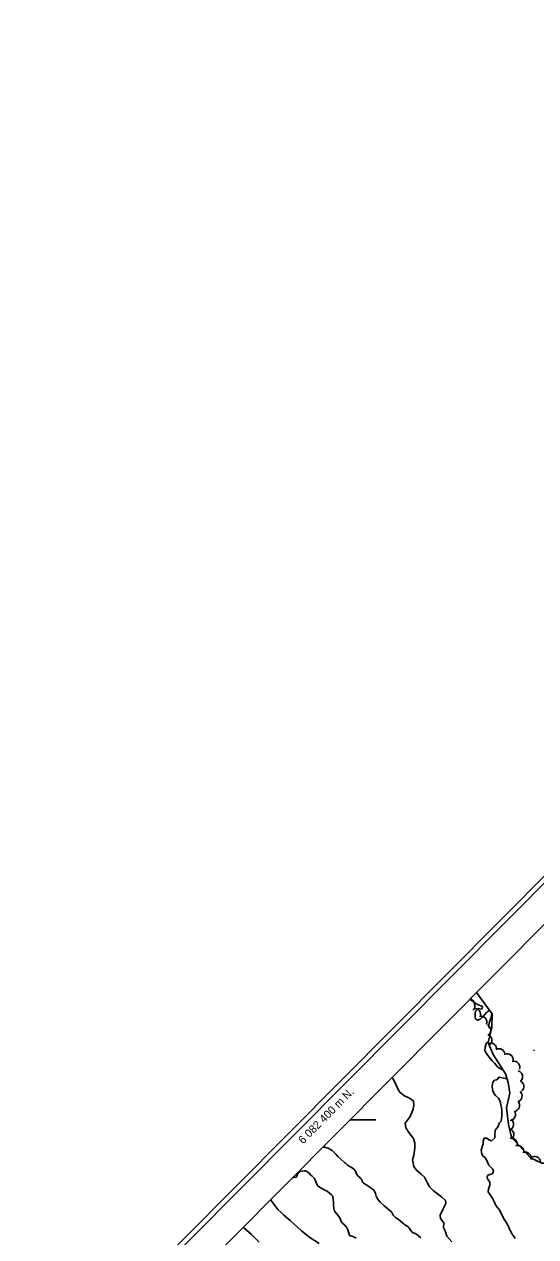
# Model space of a CAD drawing. Extents: x 642515 to 647219, y 6080136 to 6084356.
# Drawn here: x 642515 to 642771, y 6082341 to 6082948 of the extents above; entities that cross this region are included whole.
import ezdxf

# ---------------------------------------------------------------- set-up
doc = ezdxf.new("R2010")
doc.units = 0
for name, color, linetype in [('Level 1', 7, 'Continuous'), ('Level 2', 7, 'Continuous'), ('Level 3', 7, 'Continuous'), ('Level 4', 7, 'Continuous'), ('Level 44', 7, 'Continuous'), ('Level 54', 7, 'Continuous'), ('Level 60', 7, 'Continuous'), ('Level 61', 7, 'Continuous')]:
    doc.layers.add(name, color=color, linetype=linetype)

msp = doc.modelspace()

# ---------------------------------------------------------------- linework, layer by layer
at = {"layer": 'Level 1'}
msp.add_lwpolyline([(642624.3, 6082346.19), (642628.34, 6082342.68), (642632.28, 6082338.85)], dxfattribs=at)
at = {"layer": 'Level 2'}
for points in [[(642738.15, 6082460.74), (642738.29, 6082460.5), (642738.82, 6082459.71), (642739.86, 6082458.63), (642741.3, 6082457.65), (642743.88, 6082456.58), (642743.77, 6082455.75), (642743.38, 6082455.33), (642741.82, 6082455.65), (642741.51, 6082455.3), (642741.43, 6082455.22), (642740.43, 6082454.27), (642740.17, 6082452.95), (642740.19, 6082451.08), (642740.32, 6082450.35), (642741.41, 6082449.68), (642742.69, 6082450.24), (642743.62, 6082451.11), (642744.24, 6082451.63), (642745.93, 6082453.51), (642746.39, 6082454.03), (642747.34, 6082454.41), (642747.64, 6082454.42)], [(642748.47, 6082453.29), (642748.37, 6082452.1), (642748.18, 6082451.03), (642747.33, 6082448.87), (642747, 6082447.47), (642747.01, 6082447.14), (642747.02, 6082446.98), (642747.05, 6082446.49), (642747.67, 6082445.63), (642748.19, 6082445.01), (642748.33, 6082444.94)], [(642746.81, 6082438.7), (642746.58, 6082438.73), (642745.64, 6082438.03), (642745.25, 6082436.22), (642745.1, 6082434.5), (642746.19, 6082432.61), (642747.16, 6082431.28), (642748.64, 6082429.49), (642749.24, 6082428.95), (642749.94, 6082428.18), (642751.51, 6082426.31), (642752.02, 6082425.85), (642753.1, 6082425.5), (642754.12, 6082424.97)], [(642756.15, 6082420.55), (642755.24, 6082420.66), (642752.11, 6082421.3), (642751.65, 6082420.78), (642751.04, 6082419.93), (642749.92, 6082419.71), (642749.07, 6082418.77), (642748.78, 6082416.72), (642748.95, 6082415.02), (642749, 6082414.2), (642749.81, 6082412.7), (642750.34, 6082412.08), (642751.88, 6082410.7), (642752.77, 6082409.29), (642753.12, 6082407.43), (642753.44, 6082406.07), (642753.61, 6082404.53), (642753.51, 6082403.38), (642753.5, 6082402), (642753.25, 6082399.3), (642752.78, 6082398.78), (642752.24, 6082398.35), (642751.76, 6082396.61), (642751, 6082395.75), (642750.15, 6082394.81), (642750.06, 6082392.12), (642750.12, 6082390.98), (642748.33, 6082389.5), (642747.08, 6082390), (642746.13, 6082390.85), (642744.67, 6082390.76), (642744.18, 6082389.35), (642744.26, 6082387.89), (642743.77, 6082386.48), (642743.29, 6082384.75), (642743.48, 6082382.88), (642743.92, 6082382.18), (642745.22, 6082380.86), (642745.84, 6082380), (642746.4, 6082378.73), (642747.13, 6082377.31), (642748.42, 6082375.99), (642749.03, 6082375.3), (642749.33, 6082374.25), (642748.83, 6082373.01), (642747.63, 6082372.69), (642746.44, 6082372.06), (642746.18, 6082370.9), (642746.8, 6082369.88)], [(642713.04, 6082340.98), (642711.93, 6082341.97), (642711.08, 6082342.58), (642710.16, 6082343.1), (642709.24, 6082343.45), (642708.31, 6082344.13), (642707.33, 6082345.63), (642706.54, 6082346.64), (642705.95, 6082347.01), (642705.11, 6082347.46), (642704.51, 6082347.99), (642701.94, 6082350.13), (642700.42, 6082351.18), (642699.22, 6082352.26), (642698.31, 6082354), (642694.72, 6082356.89), (642692.74, 6082358.82), (642691.95, 6082359.83), (642691.25, 6082360.77), (642690.79, 6082361.8), (642690.39, 6082363.08), (642689.65, 6082364.67), (642688.03, 6082365.96), (642686.59, 6082366.94), (642684.4, 6082368.28), (642683.71, 6082368.9), (642683.74, 6082369.79), (642683.06, 6082370.41), (642682.44, 6082371.27), (642681.24, 6082372.34), (642680.69, 6082373.45), (642680.4, 6082374.33), (642679.78, 6082375.19), (642678.67, 6082376.02), (642676.4, 6082377.28), (642675.38, 6082378.2), (642674.86, 6082378.66), (642672.97, 6082380.35), (642671.52, 6082381.65), (642670.73, 6082382.67), (642668.75, 6082384.59), (642666.73, 6082385.78), (642664.83, 6082386.24), (642664.08, 6082386.22)], [(642680.73, 6082340.75), (642678.98, 6082341.55), (642677.4, 6082342.19), (642676.51, 6082344.99), (642676.05, 6082346.02), (642675, 6082347.26), (642673.98, 6082348.18), (642673.19, 6082349.19), (642672.6, 6082350.95), (642670.86, 6082353.12), (642669.9, 6082354.29), (642669.5, 6082355.65), (642669.39, 6082357.59), (642669.4, 6082358.81), (642668.99, 6082361.8), (642668.31, 6082362.41), (642667.37, 6082363.25), (642666.25, 6082364.25), (642665.08, 6082364.83), (642662.4, 6082366.31), (642661.3, 6082367.14), (642660.64, 6082368.65), (642659.96, 6082370.64), (642658.94, 6082371.56), (642658.59, 6082371.87), (642657.91, 6082372.48), (642657.29, 6082373.34), (642656.11, 6082374.08), (642655.36, 6082374.45), (642654.71, 6082374.41), (642653.66, 6082374.27), (642652.61, 6082374.13), (642651.52, 6082373.26), (642651.17, 6082372.19), (642650.73, 6082371.35), (642648.85, 6082370.89)], [(642746.8, 6082369.88), (642747.6, 6082368.7), (642747.52, 6082367.23), (642746.81, 6082365.4), (642746.73, 6082363.93), (642747.7, 6082362.44), (642748.77, 6082360.87), (642749.68, 6082359.13), (642750.24, 6082357.86), (642750.97, 6082356.44), (642752.19, 6082355.04), (642753.55, 6082352.59), (642754.56, 6082350.45), (642755.63, 6082348.88), (642756.35, 6082347.62), (642757.08, 6082346.19), (642758.38, 6082343.33), (642759.53, 6082341.69), (642760.16, 6082340.66)], [(642637.84, 6082359.82), (642638.05, 6082359.75), (642639.63, 6082357.72), (642641.56, 6082355.07), (642643.27, 6082353.54), (642644.63, 6082352.32), (642647.71, 6082349.57), (642653.35, 6082344.53), (642657.09, 6082341.49), (642662.15, 6082338.2)]]:
    msp.add_lwpolyline(points, dxfattribs=at)
at = {"layer": 'Level 3'}
msp.add_line((642769.37, 6082434.97), (642769.94, 6082434.41), dxfattribs=at)
at = {"layer": 'Level 4'}
msp.add_lwpolyline([(642698.73, 6082421.08), (642699.69, 6082419.47), (642700.9, 6082416.86), (642702.27, 6082414.09), (642704.57, 6082412.03), (642707.74, 6082410.57), (642709.35, 6082409.28), (642709.63, 6082407.19), (642709.25, 6082405.22), (642707.75, 6082401.66), (642705.26, 6082398.2), (642705.55, 6082395.95), (642706.98, 6082393.59), (642709.34, 6082390.56), (642710.04, 6082388.24), (642710.1, 6082385.73), (642709.56, 6082382.22), (642708.96, 6082380), (642709.47, 6082376.62), (642710.78, 6082374.99), (642713.25, 6082372.77), (642714.96, 6082371.24), (642716.07, 6082368.87), (642717.42, 6082366.43), (642719.32, 6082364.42), (642723.38, 6082361.4), (642725.34, 6082359.64), (642725.59, 6082358.19), (642724.28, 6082355.37), (642722.75, 6082352.29), (642722.84, 6082350.67), (642724.51, 6082348.41), (642724.31, 6082346.13), (642725.22, 6082344.39), (642726.1, 6082341.77), (642728.52, 6082338.98)], dxfattribs=at)
at = {"layer": 'Level 44'}
for centre, start, end in [((642737.11, 6082456.87), 314.26228, 74.24023), ((642739.92, 6082452.65), 336.60735, 96.5853), ((642743.11, 6082448.76), 342.07988, 102.05782), ((642745.03, 6082444.69), 302.33395, 62.3119), ((642745.62, 6082439.69), 313.59923, 73.57717), ((642747.93, 6082435.34), 353.95304, 113.93099), ((642752.07, 6082432.5), 358.76026, 118.7382), ((642756.27, 6082429.95), 341.23575, 101.2137), ((642759.56, 6082426.19), 341.23575, 101.2137), ((642760.94, 6082421.6), 313.53115, 73.50909), ((642761.55, 6082416.68), 306.56431, 66.54225), ((642760.71, 6082411.91), 286.11865, 46.0966), ((642757.37, 6082402.58), 275.84818, 35.82612), ((642759.41, 6082407.14), 275.84818, 35.82612), ((642756.42, 6082397.63), 295.00976, 54.98771), ((642756.53, 6082392.59), 310.89486, 70.87281), ((642758.22, 6082387.87), 338.97891, 98.95685), ((642761.5, 6082384.05), 348.82638, 108.80433), ((642765.26, 6082380.75), 348.82638, 108.80433), ((642769.91, 6082378.69), 6.64507, 126.62302)]:
    msp.add_arc(centre, 3, start, end, dxfattribs=at)
at = {"layer": 'Level 54'}
msp.add_lwpolyline([(642740.96, 6082463.57), (642744.09, 6082459.24), (642748.74, 6082452.94), (642748.56, 6082445.89), (642746.78, 6082438.59), (642749.3, 6082432.65), (642755.44, 6082422.86), (642756.73, 6082418.64), (642757.51, 6082413.34), (642755.9, 6082405.89), (642756.93, 6082397.61), (642758.34, 6082391.29), (642767.82, 6082380.95), (642773.56, 6082378.27), (642778.58, 6082378.21), (642787.41, 6082380.87), (642792.21, 6082381.93), (642794.55, 6082374.79), (642798.21, 6082361.41), (642800.84, 6082346.19), (642801.52, 6082337.01)], dxfattribs=at)
at = {"layer": 'Level 60'}
msp.add_line((642677.7, 6082400), (642690.47, 6082400), dxfattribs=at)
for points in [[(643756.15, 6083509.1), (645893.11, 6081385.05), (644652.25, 6080135.58), (642514.75, 6082260.08)], [(642518.29, 6082260.09), (643756.16, 6083505.56), (645889.57, 6081385.04), (644651.74, 6080139.63)], [(643756.23, 6083485.06), (645517.55, 6081734.46), (644300.6, 6080509.08), (642538.79, 6082260.16)]]:
    msp.add_lwpolyline(points, close=True, dxfattribs=at)

# ---------------------------------------------------------------- texts
at = {"layer": 'Level 61'}
msp.add_text('6 082 400 m N.', height=4, rotation=45.17501, dxfattribs=at).set_placement((642654.18, 6082387.61))

doc.saveas('drawing.dxf')
